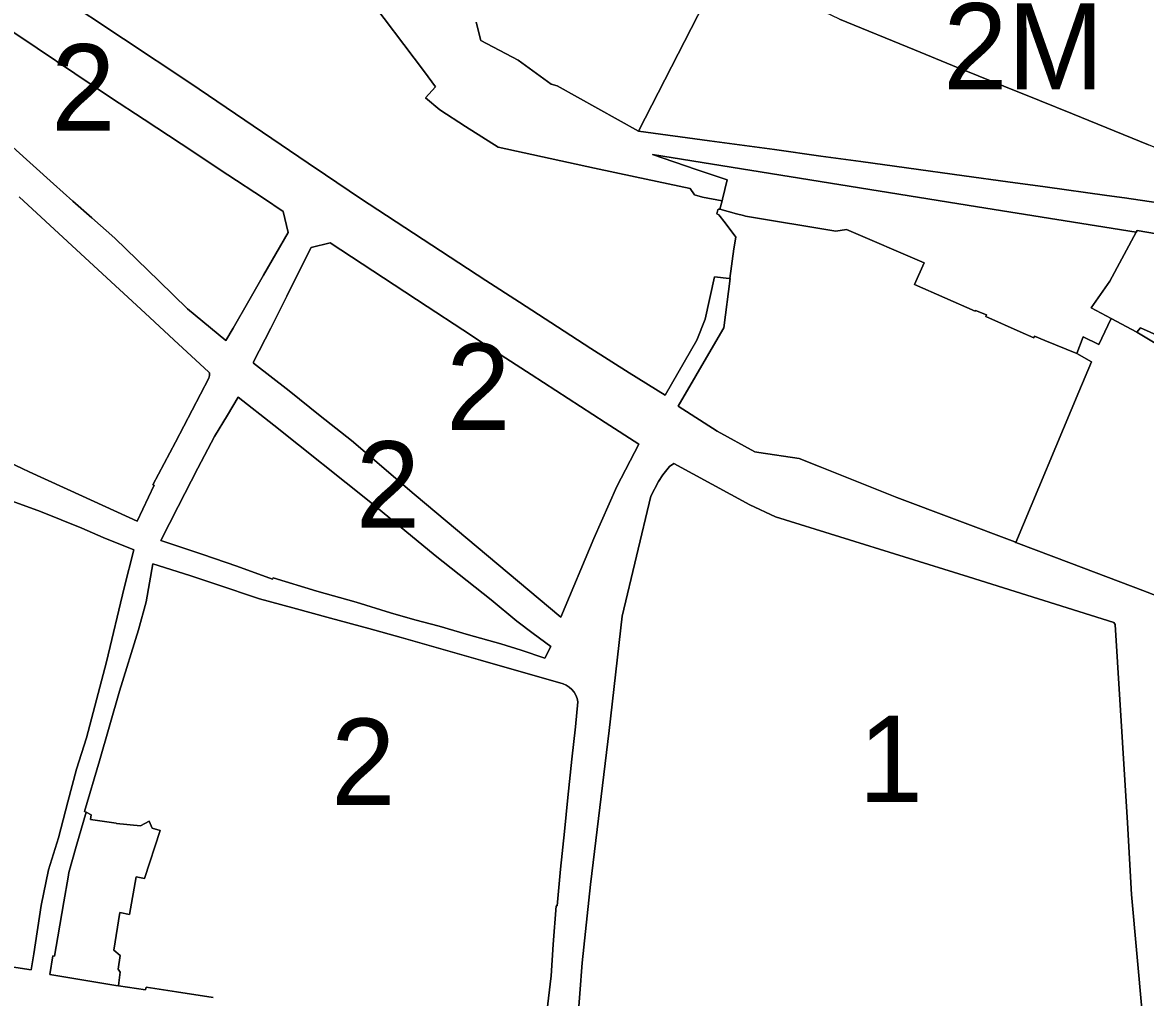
# Model space of a CAD drawing. Extents: x 598968 to 613553, y 4409678 to 4430833.
# Drawn here: x 607867.8 to 608023.9, y 4416267.1 to 4416402.7 of the extents above; entities that cross this region are included whole.
import ezdxf

# ---------------------------------------------------------------- set-up
doc = ezdxf.new("R2010")
doc.units = 0
for name, color, linetype in [('1', 7, 'Continuous'), ('ZONA 1. NUCLI ANTIC', 7, 'Continuous'), ('ZONA 2. CARRERS DE CASES. Cases de trast', 7, 'Continuous'), ('ZONA 2M. CARRERS DE CASES. amb projecte especial', 7, 'Continuous')]:
    doc.layers.add(name, color=color, linetype=linetype)

msp = doc.modelspace()

# ---------------------------------------------------------------- linework, layer by layer
at = {"layer": '1'}
for points in [[(607915.2142, 4416407.125), (607923.6741, 4416395.8253), (607925.2141, 4416393.7653), (607923.8141, 4416392.2353), (607925.7941, 4416390.5354), (607929.3941, 4416388.2255), (607933.91, 4416385.3877), (607947.2939, 4416382.4659), (607952.9638, 4416381.246), (607960.5937, 4416379.6161), (607961.1937, 4416378.7261), (607962.3137, 4416378.4362), (607965.0405, 4416377.8869), (607965.0983, 4416378.1262), (607965.7537, 4416380.8362), (607961.4591, 4416382.2814), (607955.3538, 4416384.336), (608000.558, 4416377.0735), (608022.6025, 4416373.5318), (608022.7393, 4416373.7855), (608029.213, 4416372.6674)], [(608030.2731, 4416321.1481), (608023.5334, 4416323.7157), (608013.6033, 4416327.4677), (608005.8934, 4416330.4176), (608005.7416, 4416330.4748), (607989.3385, 4416336.6572), (607978.6636, 4416340.907), (607975.7537, 4416342.0669), (607970.1473, 4416342.9132), (607969.5937, 4416342.9968), (607964.3538, 4416345.8666), (607958.9338, 4416349.3488), (607963.8667, 4416357.8122), (607965.2737, 4416360.2264), (607966.1863, 4416367.0981), (607966.1445, 4416367.1023), (607966.0479, 4416367.112), (607963.9982, 4416367.3171), (607962.6838, 4416361.4564), (607961.5592, 4416358.5221), (607957.1539, 4416350.8764), (607952.1504, 4416354.0084), (607946.7861, 4416357.3835), (607942.1591, 4416360.3993), (607936.874, 4416363.7959), (607932.1965, 4416366.8423), (607917.1875, 4416376.6338), (607914.7981, 4416378.2261), (607909.9093, 4416381.5302), (607907.5244, 4416383.1652), (607891.0601, 4416394.3009), (607872.6149, 4416406.6034)], [(607864.9348, 4416402.4042), (607869.8548, 4416399.1343), (607875.0547, 4416395.6244), (607880.0447, 4416392.2946), (607884.7146, 4416389.1947), (607889.8546, 4416385.8348), (607896.3545, 4416381.515), (607901.3145, 4416378.2651), (607904.0544, 4416376.4352), (607904.7344, 4416373.4952), (607901.2945, 4416367.5752), (607899.2445, 4416364.0152), (607897.0746, 4416360.2152), (607896.0746, 4416358.4952), (607890.7546, 4416362.9051), (607886.8047, 4416366.725), (607880.6247, 4416372.7048), (607877.4347, 4416375.5547), (607874.7948, 4416377.8646), (607872.1048, 4416380.2646), (607869.2898, 4416382.8195), (607866.4748, 4416385.3744)], [(608037.2129, 4416375.9275), (608020.983, 4416378.3172), (608018.5431, 4416378.6572), (608009.9465, 4416379.8424), (608004.7832, 4416380.5469), (607998.7146, 4416381.3784), (607990.6934, 4416382.4866), (607984.3154, 4416383.3596), (607978.7835, 4416384.1364), (607972.3136, 4416385.0363), (607963.2837, 4416386.2561), (607953.4438, 4416387.6059), (607942.1239, 4416393.9056), (607941.2739, 4416394.1356), (607936.6839, 4416397.4555), (607931.514, 4416400.1854), (607930.884, 4416402.7253)], [(607981.3734, 4416403.1463), (607991.7933, 4416398.8965), (607997.0732, 4416396.7366), (608004.2132, 4416393.8667), (608009.1931, 4416391.8668), (608013.7731, 4416390.0169), (608024.323, 4416385.6772)], [(607867.3149, 4416378.4645), (607877.7248, 4416368.8498), (607884.8447, 4416362.265), (607889.4747, 4416357.9651), (607893.6646, 4416354.1253), (607893.7746, 4416353.9753), (607893.8146, 4416353.6353), (607893.6946, 4416353.2553), (607889.0547, 4416344.3603), (607885.9348, 4416338.4254), (607886.0882, 4416338.3526), (607883.7248, 4416333.3754), (607876.1249, 4416336.8552), (607868.715, 4416340.245), (607864.8212, 4416342.0745)], [(608027.263, 4416358.4375), (608023.1931, 4416360.2575), (608022.7231, 4416359.6675), (608025.2524, 4416358.1304)], [(607944.6343, 4416259.1473), (607945.5943, 4416271.9472), (607946.7742, 4416282.8471), (607949.3441, 4416304.2369), (607951.154, 4416320.1467), (607955.1339, 4416336.8266), (607956.1939, 4416338.8666), (607956.7939, 4416339.8266), (607957.7339, 4416340.9566), (607958.3539, 4416341.3966), (607968.8938, 4416335.6368), (607972.4737, 4416333.9869), (607999.3035, 4416325.6075), (608019.5132, 4416319.2979), (608019.6932, 4416318.9879), (608020.0033, 4416313.748), (608021.3933, 4416291.4183), (608021.9533, 4416281.4684), (608023.4334, 4416265.0287)], [(607865.845, 4416336.345), (607870.285, 4416334.7051), (607876.0449, 4416332.3753), (607879.0249, 4416331.0853), (607883.2948, 4416329.3994), (607881.9449, 4416324.1055), (607879.4549, 4416313.8055), (607876.705, 4416303.2356), (607875.325, 4416298.8956), (607874.0951, 4416294.3557), (607872.7951, 4416289.3157), (607871.4151, 4416284.9057), (607870.3751, 4416279.9158), (607869.3552, 4416273.2158), (607869.0152, 4416270.9859), (607859.2305, 4416272.4599)], [(607894.3199, 4416267.1214), (607889.225, 4416267.9263), (607884.995, 4416268.5762), (607884.915, 4416268.1962), (607881.1216, 4416268.755), (607880.7751, 4416268.8061), (607871.5952, 4416270.3359), (607872.0352, 4416272.9059), (607872.2551, 4416272.8759), (607872.7151, 4416275.5859), (607872.9874, 4416277.1787), (607873.5439, 4416280.4339), (607874.129, 4416283.8569), (607874.2451, 4416284.5358), (607875.2499, 4416288.1127), (607876.6254, 4416292.8872), (607876.405, 4416292.9957), (607878.515, 4416300.0557), (607881.2949, 4416309.7156), (607883.9149, 4416318.2556), (607884.9948, 4416322.1655), (607885.9148, 4416327.4455), (607891.0548, 4416325.8056), (607894.6847, 4416324.6057), (607900.7547, 4416322.5658), (607905.3546, 4416321.3159), (607910.6245, 4416319.886), (607915.9344, 4416318.4561), (607920.4386, 4416317.1707), (607931.4793, 4416314.0165), (607942.9442, 4416310.7667), (607943.393, 4416310.5707), (607943.8048, 4416310.306), (607944.1696, 4416309.9793), (607944.4778, 4416309.5988), (607944.7219, 4416309.1742), (607944.8954, 4416308.7164), (607944.9941, 4416308.2368), (607944.6642, 4416304.7668), (607944.1642, 4416300.2568), (607943.6142, 4416294.9569), (607943.1542, 4416290.2169), (607942.5842, 4416284.957), (607942.1043, 4416279.877), (607941.9643, 4416279.887), (607941.5543, 4416274.4971), (607941.2943, 4416270.1371), (607940.6843, 4416265.1172)]]:
    msp.add_lwpolyline(points, dxfattribs=at)
for points in [[(608022.6025, 4416373.5318), (608000.558, 4416377.0735), (607955.3538, 4416384.336), (607961.4591, 4416382.2814), (607965.7537, 4416380.8362), (607965.0983, 4416378.1262), (607965.0405, 4416377.8869), (607964.7537, 4416376.7362), (607967.0578, 4416376.1114), (607968.014, 4416375.8521), (607968.2936, 4416375.7763), (607980.8735, 4416373.7066), (607982.3635, 4416373.9166), (607993.1434, 4416369.2668), (607991.7834, 4416366.2868), (608000.2333, 4416362.557), (608000.2633, 4416362.647), (608001.7933, 4416362.0371), (608001.6956, 4416361.8418), (608006.4778, 4416359.6972), (608008.3732, 4416358.8472), (608008.4832, 4416359.0972), (608009.9332, 4416358.4772), (608014.3632, 4416356.6573), (608015.2236, 4416359.0185), (608017.4231, 4416357.9374), (608019.0869, 4416361.4499), (608019.1318, 4416361.5446), (608019.1331, 4416361.5474), (608016.3331, 4416363.0073), (608018.9331, 4416366.7273)], [(607964.7537, 4416376.7362), (607964.5737, 4416376.7662), (607964.4337, 4416376.6762), (607964.3337, 4416376.0762), (607964.6137, 4416375.9462), (607965.4609, 4416374.8348), (607966.9537, 4416372.8763), (607966.6737, 4416371.2263), (607966.1445, 4416367.1023), (607966.1863, 4416367.0981), (607965.2737, 4416360.2264), (607963.8667, 4416357.8122), (607958.9338, 4416349.3488), (607964.3538, 4416345.8666), (607969.5937, 4416342.9968), (607970.1473, 4416342.9132), (607975.7537, 4416342.0669), (607978.6636, 4416340.907), (607989.3385, 4416336.6572), (608005.7416, 4416330.4748), (608005.8934, 4416330.4176), (608014.6343, 4416351.3493), (608016.3832, 4416355.5374), (608014.3632, 4416356.6573), (608009.9332, 4416358.4772), (608008.4832, 4416359.0972), (608008.3732, 4416358.8472), (608006.4778, 4416359.6972), (608001.6956, 4416361.8418), (608001.7933, 4416362.0371), (608000.2633, 4416362.647), (608000.2333, 4416362.557), (607991.7834, 4416366.2868), (607993.1434, 4416369.2668), (607982.3635, 4416373.9166), (607980.8735, 4416373.7066), (607968.2936, 4416375.7763), (607968.014, 4416375.8521), (607967.0578, 4416376.1114)], [(607902.3145, 4416360.2153), (607904.5345, 4416364.6653), (607906.0744, 4416367.7353), (607907.9344, 4416371.4253), (607910.5544, 4416372.0853), (607919.4542, 4416366.2456), (607924.0342, 4416363.2257), (607929.0142, 4416359.9858), (607933.5541, 4416356.9759), (607938.4941, 4416353.746), (607948.814, 4416347.0863), (607953.4939, 4416344.0865), (607950.404, 4416338.1865), (607947.234, 4416330.9465), (607942.6341, 4416320.0366), (607922.2343, 4416337.116), (607913.5144, 4416344.5757), (607909.1945, 4416348.0306), (607904.8745, 4416351.4855), (607899.9046, 4416355.3354), (607899.9196, 4416355.5354)], [(607892.8547, 4416328.7156), (607887.0348, 4416330.6655), (607889.4413, 4416335.4071), (607892.1647, 4416340.7454), (607894.4846, 4416345.1254), (607896.3046, 4416348.0854), (607897.7646, 4416350.6254), (607902.7145, 4416346.7355), (607916.2344, 4416335.9659), (607925.1543, 4416328.5762), (607932.9342, 4416322.4364), (607936.5242, 4416319.4765), (607938.7942, 4416317.7265), (607941.2342, 4416315.9466), (607940.4142, 4416314.3166), (607937.1042, 4416315.4265), (607934.3042, 4416316.3065), (607929.8143, 4416317.5764), (607925.7343, 4416318.7563), (607922.3444, 4416319.6562), (607918.9644, 4416320.6362), (607914.1745, 4416322.0861), (607908.7346, 4416323.6359), (607902.6546, 4416325.5058), (607902.5446, 4416325.3058), (607897.6047, 4416327.0857)], [(607881.1216, 4416268.755), (607881.1851, 4416269.1861), (607881.3951, 4416270.6561), (607881.1051, 4416271.0861), (607881.385, 4416272.9661), (607880.4751, 4416273.726), (607881.3438, 4416278.9487), (607882.675, 4416278.696), (607883.575, 4416283.926), (607884.765, 4416283.696), (607886.9349, 4416290.346), (607885.8214, 4416290.6833), (607885.3949, 4416291.6359), (607884.2156, 4416290.9919), (607880.8855, 4416291.3472), (607880.805, 4416291.3558), (607877.265, 4416291.9058), (607877.325, 4416292.5458), (607876.6254, 4416292.8872), (607875.2499, 4416288.1127), (607874.2451, 4416284.5358), (607874.129, 4416283.8569), (607873.5439, 4416280.4339), (607872.9874, 4416277.1787), (607872.7151, 4416275.5859), (607872.2551, 4416272.8759), (607872.0352, 4416272.9059), (607871.5952, 4416270.3359), (607880.7751, 4416268.8061)]]:
    msp.add_lwpolyline(points, close=True, dxfattribs=at)
at = {"layer": 'ZONA 1. NUCLI ANTIC'}
for points in [[(608025.2524, 4416358.1304), (608022.7231, 4416359.6675), (608019.1331, 4416361.5474), (608019.1318, 4416361.5446), (608019.0869, 4416361.4499), (608017.4231, 4416357.9374), (608015.2236, 4416359.0185), (608014.3632, 4416356.6573), (608016.3832, 4416355.5374), (608014.6343, 4416351.3493), (608005.8934, 4416330.4176), (608013.6033, 4416327.4677), (608023.5334, 4416323.7157), (608030.2731, 4416321.1481)], [(608023.4334, 4416265.0287), (608021.9533, 4416281.4684), (608021.3933, 4416291.4183), (608020.0033, 4416313.748), (608019.6932, 4416318.9879), (608019.5132, 4416319.2979), (607999.3035, 4416325.6075), (607972.4737, 4416333.9869), (607968.8938, 4416335.6368), (607958.3539, 4416341.3966), (607957.7339, 4416340.9566), (607956.7939, 4416339.8266), (607956.1939, 4416338.8666), (607955.1339, 4416336.8266), (607951.154, 4416320.1467), (607949.3441, 4416304.2369), (607946.7742, 4416282.8471), (607945.5943, 4416271.9472), (607944.6343, 4416259.1473)]]:
    msp.add_lwpolyline(points, dxfattribs=at)
at = {"layer": 'ZONA 2. CARRERS DE CASES. Cases de trast'}
for points in [[(607872.6149, 4416406.6034), (607891.0601, 4416394.3009), (607907.5244, 4416383.1652), (607909.9093, 4416381.5302), (607914.7981, 4416378.2261), (607917.1875, 4416376.6338), (607932.1965, 4416366.8423), (607936.874, 4416363.7959), (607942.1591, 4416360.3993), (607946.7861, 4416357.3835), (607952.1504, 4416354.0084), (607957.1539, 4416350.8764), (607961.5592, 4416358.5221), (607962.6838, 4416361.4564), (607963.9982, 4416367.3171), (607966.0479, 4416367.112), (607966.1445, 4416367.1023), (607966.6737, 4416371.2263), (607966.9537, 4416372.8763), (607965.4609, 4416374.8348), (607964.6137, 4416375.9462), (607964.3337, 4416376.0762), (607964.4337, 4416376.6762), (607964.5737, 4416376.7662), (607964.7537, 4416376.7362), (607965.0405, 4416377.8869), (607962.3137, 4416378.4362), (607961.1937, 4416378.7261), (607960.5937, 4416379.6161), (607952.9638, 4416381.246), (607947.2939, 4416382.4659), (607933.91, 4416385.3877), (607929.3941, 4416388.2255), (607925.7941, 4416390.5354), (607923.8141, 4416392.2353), (607925.2141, 4416393.7653), (607923.6741, 4416395.8253), (607915.2142, 4416407.125)], [(607866.4748, 4416385.3744), (607869.2898, 4416382.8195), (607872.1048, 4416380.2646), (607874.7948, 4416377.8646), (607877.4347, 4416375.5547), (607880.6247, 4416372.7048), (607886.8047, 4416366.725), (607890.7546, 4416362.9051), (607896.0746, 4416358.4952), (607897.0746, 4416360.2152), (607899.2445, 4416364.0152), (607901.2945, 4416367.5752), (607904.7344, 4416373.4952), (607904.0544, 4416376.4352), (607901.3145, 4416378.2651), (607896.3545, 4416381.515), (607889.8546, 4416385.8348), (607884.7146, 4416389.1947), (607880.0447, 4416392.2946), (607875.0547, 4416395.6244), (607869.8548, 4416399.1343), (607864.9348, 4416402.4042)], [(607864.8212, 4416342.0745), (607868.715, 4416340.245), (607876.1249, 4416336.8552), (607883.7248, 4416333.3754), (607886.0882, 4416338.3526), (607885.9348, 4416338.4254), (607889.0547, 4416344.3603), (607893.6946, 4416353.2553), (607893.8146, 4416353.6353), (607893.7746, 4416353.9753), (607893.6646, 4416354.1253), (607889.4747, 4416357.9651), (607884.8447, 4416362.265), (607877.7248, 4416368.8498), (607867.3149, 4416378.4645)], [(607859.2305, 4416272.4599), (607869.0152, 4416270.9859), (607869.3552, 4416273.2158), (607870.3751, 4416279.9158), (607871.4151, 4416284.9057), (607872.7951, 4416289.3157), (607874.0951, 4416294.3557), (607875.325, 4416298.8956), (607876.705, 4416303.2356), (607879.4549, 4416313.8055), (607881.9449, 4416324.1055), (607883.2948, 4416329.3994), (607879.0249, 4416331.0853), (607876.0449, 4416332.3753), (607870.285, 4416334.7051), (607865.845, 4416336.345)], [(607940.6843, 4416265.1172), (607941.2943, 4416270.1371), (607941.5543, 4416274.4971), (607941.9643, 4416279.887), (607942.1043, 4416279.877), (607942.5842, 4416284.957), (607943.1542, 4416290.2169), (607943.6142, 4416294.9569), (607944.1642, 4416300.2568), (607944.6642, 4416304.7668), (607944.9941, 4416308.2368), (607944.8954, 4416308.7164), (607944.7219, 4416309.1742), (607944.4778, 4416309.5988), (607944.1696, 4416309.9793), (607943.8048, 4416310.306), (607943.393, 4416310.5707), (607942.9442, 4416310.7667), (607931.4793, 4416314.0165), (607920.4386, 4416317.1707), (607915.9344, 4416318.4561), (607910.6245, 4416319.886), (607905.3546, 4416321.3159), (607900.7547, 4416322.5658), (607894.6847, 4416324.6057), (607891.0548, 4416325.8056), (607885.9148, 4416327.4455), (607884.9948, 4416322.1655), (607883.9149, 4416318.2556), (607881.2949, 4416309.7156), (607878.515, 4416300.0557), (607876.405, 4416292.9957), (607876.6254, 4416292.8872), (607877.325, 4416292.5458), (607877.265, 4416291.9058), (607880.805, 4416291.3558), (607880.8855, 4416291.3472), (607884.2156, 4416290.9919), (607885.3949, 4416291.6359), (607885.8214, 4416290.6833), (607886.9349, 4416290.346), (607884.765, 4416283.696), (607883.575, 4416283.926), (607882.675, 4416278.696), (607881.3438, 4416278.9487), (607880.4751, 4416273.726), (607881.385, 4416272.9661), (607881.1051, 4416271.0861), (607881.3951, 4416270.6561), (607881.1851, 4416269.1861), (607881.1216, 4416268.755), (607884.915, 4416268.1962), (607884.995, 4416268.5762), (607889.225, 4416267.9263), (607894.3199, 4416267.1214)]]:
    msp.add_lwpolyline(points, dxfattribs=at)
for points in [[(607947.234, 4416330.9465), (607950.404, 4416338.1865), (607953.4939, 4416344.0865), (607948.814, 4416347.0863), (607938.4941, 4416353.746), (607933.5541, 4416356.9759), (607929.0142, 4416359.9858), (607924.0342, 4416363.2257), (607919.4542, 4416366.2456), (607910.5544, 4416372.0853), (607907.9344, 4416371.4253), (607906.0744, 4416367.7353), (607904.5345, 4416364.6653), (607902.3145, 4416360.2153), (607899.9196, 4416355.5354), (607899.9046, 4416355.3354), (607904.8745, 4416351.4855), (607909.1945, 4416348.0306), (607913.5144, 4416344.5757), (607922.2343, 4416337.116), (607942.6341, 4416320.0366)], [(607925.1543, 4416328.5762), (607916.2344, 4416335.9659), (607902.7145, 4416346.7355), (607897.7646, 4416350.6254), (607896.3046, 4416348.0854), (607894.4846, 4416345.1254), (607892.1647, 4416340.7454), (607889.4413, 4416335.4071), (607887.0348, 4416330.6655), (607892.8547, 4416328.7156), (607897.6047, 4416327.0857), (607902.5446, 4416325.3058), (607902.6546, 4416325.5058), (607908.7346, 4416323.6359), (607914.1745, 4416322.0861), (607918.9644, 4416320.6362), (607922.3444, 4416319.6562), (607925.7343, 4416318.7563), (607929.8143, 4416317.5764), (607934.3042, 4416316.3065), (607937.1042, 4416315.4265), (607940.4142, 4416314.3166), (607941.2342, 4416315.9466), (607938.7942, 4416317.7265), (607936.5242, 4416319.4765), (607932.9342, 4416322.4364)]]:
    msp.add_lwpolyline(points, close=True, dxfattribs=at)
at = {"layer": 'ZONA 2M. CARRERS DE CASES. amb projecte especial'}
for points in [[(607930.884, 4416402.7253), (607931.514, 4416400.1854), (607936.6839, 4416397.4555), (607941.2739, 4416394.1356), (607942.1239, 4416393.9056), (607953.4438, 4416387.6059), (607965.3536, 4416410.8458)], [(608029.213, 4416372.6674), (608022.7393, 4416373.7855), (608022.6025, 4416373.5318), (608018.9331, 4416366.7273), (608016.3331, 4416363.0073), (608019.1331, 4416361.5474), (608022.7231, 4416359.6675), (608023.1931, 4416360.2575), (608027.263, 4416358.4375)]]:
    msp.add_lwpolyline(points, dxfattribs=at)
msp.add_lwpolyline([(608038.1639, 4416380.0386), (608024.323, 4416385.6772), (608013.7731, 4416390.0169), (608009.1931, 4416391.8668), (608004.2132, 4416393.8667), (607997.0732, 4416396.7366), (607991.7933, 4416398.8965), (607981.3734, 4416403.1463), (607973.2935, 4416407.0661), (607965.4203, 4416410.8144), (607965.3536, 4416410.8458), (607953.4438, 4416387.6059), (607963.2837, 4416386.2561), (607972.3136, 4416385.0363), (607978.7835, 4416384.1364), (607984.3154, 4416383.3596), (607990.6934, 4416382.4866), (607998.7146, 4416381.3784), (608004.7832, 4416380.5469), (608009.9465, 4416379.8424), (608018.5431, 4416378.6572), (608020.983, 4416378.3172), (608037.2129, 4416375.9275)], close=True, dxfattribs=at)

# ---------------------------------------------------------------- texts
at = {"layer": 'ZONA 1. NUCLI ANTIC'}
msp.add_text('1', height=12, dxfattribs=at).set_placement((607984.0339, 4416294.3009))
at = {"layer": 'ZONA 2. CARRERS DE CASES. Cases de trast'}
for p in [(607871.7748, 4416387.6844), (607926.6993, 4416346.0609), (607914.1345, 4416332.471), (607910.6996, 4416293.9213)]:
    msp.add_text('2', height=12, dxfattribs=at).set_placement(p)
at = {"layer": 'ZONA 2M. CARRERS DE CASES. amb projecte especial'}
msp.add_text('2M', height=12, dxfattribs=at).set_placement((607995.8038, 4416393.3866))

doc.saveas('drawing.dxf')
